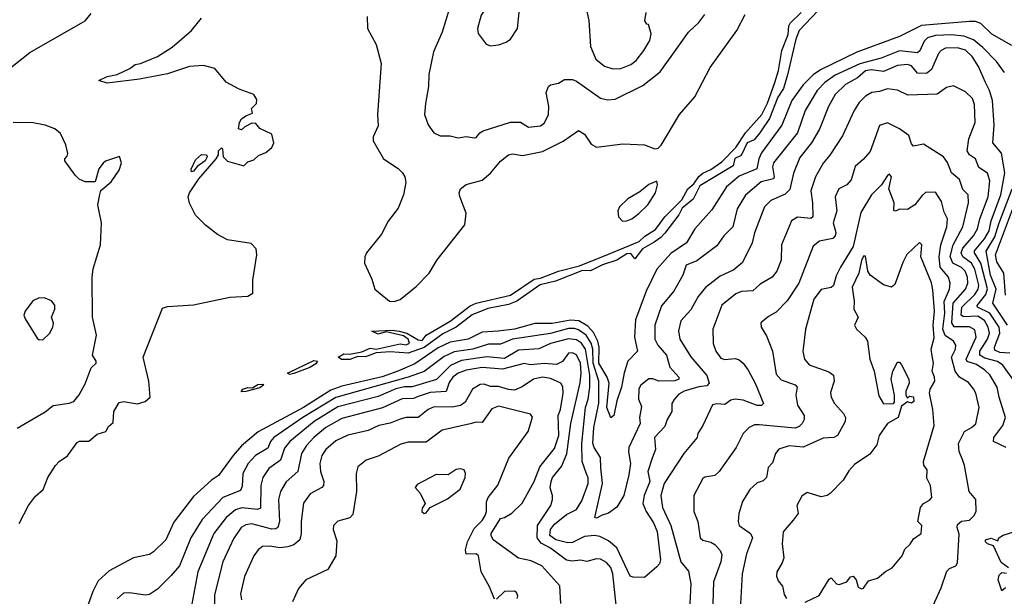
# Model space of a CAD drawing. Extents: x 1246230 to 1426786, y 660032 to 763141.
# Tile 505 of 566: x 1350208 to 1355118, y 730612 to 733489. Entities that reach past the tile are written whole.
import ezdxf

# ---------------------------------------------------------------- set-up
doc = ezdxf.new("R2010")
doc.units = 0

msp = doc.modelspace()

# ---------------------------------------------------------------- linework, layer by layer
at = {"layer": '0CON10XD'}
for points in [[(1352387.8, 733667.8), (1352315, 733426.2), (1352271.7, 733328.3), (1352248.5, 733215), (1352246.2, 733155), (1352230.9, 733070.9), (1352227.5, 733015), (1352244.5, 732965), (1352272.5, 732925), (1352305, 732909.2), (1352355, 732910), (1352395, 732898.6), (1352435, 732905.6), (1352475, 732898.8), (1352485, 732901.2), (1352502, 732925), (1352518.8, 732935), (1352655, 732978.1), (1352705, 732977.1), (1352745, 732952.5), (1352805, 732960), (1352825, 732973.8), (1352845.7, 733015), (1352847.1, 733055), (1352834.2, 733125), (1352844.2, 733155), (1352855, 733164), (1352895, 733172.2), (1352925, 733190.6), (1352965, 733190), (1352985, 733182.5), (1353105, 733097.5), (1353139.7, 733089.7), (1353177.2, 733092.8), (1353315, 733160), (1353401.5, 733228.5), (1353497.6, 733362.4), (1353543, 733427), (1353594.4, 733475), (1353624.4, 733515)], [(1352555, 733358.8), (1352595, 733363.8), (1352634.2, 733375.8), (1352655, 733392), (1352690, 733445), (1352700.7, 733540.7), (1352692.5, 733565), (1352677, 733577), (1352623.9, 733576.1), (1352555, 733555.8), (1352528.6, 733541.4), (1352508.6, 733511.4), (1352490.6, 733445), (1352495, 733420), (1352535, 733366.2), (1352555, 733358.8)], [(1353029.7, 733559.7), (1353046.9, 733485), (1353054.7, 733355), (1353081.2, 733291.2), (1353125, 733257.2), (1353165, 733243.2), (1353205, 733244.8), (1353255, 733265.3), (1353281.8, 733285), (1353321.2, 733335), (1353350.3, 733385), (1353357.4, 733417.4), (1353343.8, 733463.8), (1353335, 733466.7), (1353325, 733483.3), (1353331.2, 733525)], [(1350161.9, 733248.1), (1350258, 733325), (1350535, 733482.5), (1350565, 733520)], [(1353371.2, 732378.8), (1353314, 732346), (1353275, 732295.6), (1353255, 732321.8), (1353235, 732320.6), (1353185, 732289), (1353113.7, 732266.3), (1353055, 732236.7), (1353015, 732236.9), (1352879.5, 732185), (1352803.9, 732166.1), (1352687.9, 732085), (1352645, 732068.1), (1352542, 732048), (1352463.6, 732016.4), (1352385.3, 731955), (1352318.1, 731921.9), (1352225, 731854.3), (1352145, 731825.7), (1352055, 731831.2), (1351985, 731827.1), (1351932.8, 731807.2), (1351895, 731809.3), (1351855, 731794.3), (1351813.3, 731793.3), (1351796.9, 731805), (1351825, 731821.5), (1351855, 731820.3), (1351915, 731831.2), (1351955, 731849.8), (1351985, 731845.6), (1352105, 731871.9), (1352135, 731866.2), (1352151.8, 731875), (1352145.3, 731895.3), (1352122.2, 731912.3), (1352035, 731931.5), (1351995, 731920), (1351964.2, 731935.8), (1352065, 731939.3), (1352100, 731935), (1352137.8, 731925), (1352195, 731891.1), (1352215, 731888.9), (1352234.9, 731915.1), (1352354.4, 731985.6), (1352455, 732061.5), (1352485, 732075.1), (1352655.8, 732114.2), (1352773.1, 732195), (1352805, 732199.8), (1352894.4, 732235), (1352998.9, 732261.1), (1353145, 732318.5), (1353297.5, 732382.5), (1353325, 732409.4), (1353377.9, 732442.1), (1353424.4, 732505.6), (1353509.6, 732590.4), (1353540, 732645), (1353570.2, 732669.8), (1353595, 732705.7), (1353615, 732723.5), (1353655, 732740.8), (1353709.8, 732780.2), (1353779.5, 732850.5), (1353828, 732925), (1353908, 733015), (1353937.8, 733072.2), (1353973.8, 733175), (1353992.1, 733235), (1354008.7, 733335), (1354040.8, 733415), (1354042.8, 733457.2), (1354049.3, 733470.7), (1354105.1, 733524.9)], [(1351943.3, 733445), (1351985.6, 733365), (1352009.8, 733269.8), (1351992.7, 733015), (1351995, 732960), (1351970.8, 732905), (1351970, 732885), (1352022.9, 732795), (1352096.1, 732746.1), (1352117.1, 732725), (1352129.2, 732705), (1352134.1, 732675.9), (1352122.5, 732615), (1352095, 732548.8), (1352045, 732484), (1352011.7, 732418.3), (1351937.5, 732325), (1351928.8, 732305), (1351927.7, 732275), (1351964, 732195), (1351979.6, 732145), (1352052.5, 732085), (1352075, 732082.7), (1352105, 732093.4), (1352185, 732158.4), (1352249.2, 732225), (1352289.4, 732290.6), (1352427.5, 732465), (1352434.2, 732524.2), (1352402.5, 732607.5), (1352400, 732625), (1352406.7, 732645), (1352434.2, 732665.8), (1352515, 732688.6), (1352555, 732722.9), (1352606.4, 732783.6), (1352644.8, 732815.2), (1352665, 732818.8), (1352715, 732811.7), (1352815, 732831.2), (1352917.9, 732882.1), (1352995, 732936), (1353025, 732918.1), (1353057.1, 732867.1), (1353085, 732853), (1353215, 732869.1), (1353324, 732864), (1353374.4, 732844.4), (1353392.3, 732847.7), (1353406.8, 732863.2), (1353498.8, 733015), (1353575, 733103.8), (1353650.6, 733249.4), (1353784.7, 733435.3), (1353825.5, 733515)], [(1351940, 733505), (1351943.3, 733445)], [(1354188, 733532), (1354095, 733434.6), (1354077.9, 733392.1), (1354037.2, 733212.8), (1354016.1, 733145), (1353988, 733102), (1353946.8, 732995), (1353899, 732925), (1353869.9, 732890.1), (1353835.3, 732874.7), (1353805, 732810.4), (1353774.4, 732795.6), (1353765, 732760.5), (1353600.4, 732659.6), (1353566.1, 732593.9), (1353511, 732549), (1353494.3, 732515), (1353425, 732424.1), (1353405, 732401.9), (1353371.2, 732378.8)], [(1350205.7, 730975), (1350251.9, 731065), (1350287.4, 731112.6), (1350325.3, 731144.7), (1350349.1, 731205), (1350386.5, 731265), (1350405.4, 731285), (1350447.2, 731312.8), (1350495, 731380), (1350506.7, 731386.7), (1350553.2, 731386.8), (1350595, 731421.2), (1350636.9, 731435), (1350650.3, 731459.7), (1350675, 731480), (1350677.5, 731535), (1350705, 731578.9), (1350725, 731584.5), (1350795, 731573.1), (1350833.8, 731585), (1350858.8, 731605), (1350852.4, 731685), (1350824.1, 731805), (1350920.6, 732049.4), (1350945, 732058.4), (1351075, 732065.9), (1351255.3, 732104.7), (1351345, 732109.4), (1351370, 732125), (1351371.2, 732188.8), (1351390, 732315), (1351387.1, 732345), (1351363, 732373), (1351245, 732391.2), (1351195, 732416.7), (1351135, 732463.3), (1351085, 732513.3), (1351054.1, 732574.1), (1351048, 732605), (1351054.3, 732625), (1351102, 732695), (1351187.5, 732795), (1351200, 732815), (1351200, 732835), (1351215, 732850), (1351220, 732845), (1351222.5, 732805), (1351245, 732782.5), (1351325, 732760), (1351345, 732780), (1351375, 732790), (1351399.3, 732810.7), (1351435, 732826), (1351465, 732851.9), (1351475.3, 732875), (1351465, 732917.5), (1351405.9, 732945.9), (1351385, 732970), (1351365, 732972.5), (1351330, 732955), (1351315, 732940), (1351300, 732945), (1351304.2, 732975), (1351315, 732993.8), (1351335, 733008.8), (1351368.3, 733021.7), (1351364, 733045), (1351389.5, 733070.5), (1351391.1, 733091.1), (1351375, 733115.4), (1351301.8, 733141.8), (1351237.5, 733177.5), (1351181.2, 733245), (1351125, 733260), (1351055, 733255.5), (1350945, 733218.9), (1350805, 733191.6), (1350645, 733171.9), (1350602.5, 733185), (1350645, 733204.7), (1350695, 733214.5), (1350756.7, 733245), (1350784.1, 733265.9), (1350810.5, 733269.5), (1350895, 733305.6), (1350968.1, 733351.9), (1351064.3, 733435), (1351114.6, 733495.4)], [(1355155, 733359.8), (1355056, 733416), (1355000.1, 733470.1), (1354975, 733479.4), (1354945, 733479.8), (1354705, 733459.8), (1354594.5, 733405.5), (1354382.7, 733327.3), (1354202, 733238), (1354165, 733213.4), (1354115, 733163.2), (1354059.1, 733085), (1354008.1, 732961.9), (1353907.1, 732825), (1353894.5, 732795), (1353884.6, 732745), (1353795, 732708.2), (1353732.5, 732655), (1353659.6, 732540.4), (1353574.4, 732445), (1353533.5, 732375), (1353455, 732321.8), (1353385.2, 732244.8), (1353332.4, 732135), (1353279.1, 731990.9), (1353273.3, 731905), (1353288.6, 731835), (1353241.1, 731785), (1353222.5, 731727.5), (1353208.6, 731655), (1353185, 731588), (1353170.4, 731515), (1353155, 731502.3), (1353135.2, 731555), (1353147.8, 731675), (1353137, 731705), (1353096.3, 731775), (1353097.1, 731855), (1353090.5, 731885), (1353068.8, 731928.8), (1353040.4, 731960.4), (1352996.3, 731986.3), (1352955, 731990.5), (1352863.3, 731973.3), (1352777.5, 731972.5), (1352675.5, 731944.5), (1352594.3, 731934.3), (1352515, 731930.5), (1352445, 731895.6), (1352355, 731880.1), (1352295, 731852.6), (1352178.7, 731771.3), (1352093.3, 731735), (1352015, 731707.9), (1351815, 731660.6), (1351759, 731641), (1351623.9, 731555), (1351396.6, 731433.4), (1351315, 731363.1), (1351272.1, 731315), (1351200, 731215), (1351165, 731191.8), (1351075, 731110.9), (1350977.1, 730982.9), (1350937.3, 730895), (1350875.5, 730835), (1350855, 730821.6), (1350775, 730804.6), (1350655, 730739.3), (1350600.1, 730689.9), (1350572.9, 730637.1), (1350514.8, 730475)], [(1355119.2, 733225), (1355079.7, 733279.7), (1355010.7, 733350.7), (1354965, 733387.4), (1354916.6, 733406.6), (1354853.9, 733413.9), (1354775, 733409.4), (1354735, 733397.5), (1354718.9, 733381.1), (1354696.9, 733333.1), (1354685, 733323.8), (1354595, 733334), (1354503.3, 733296.7), (1354398.1, 733268.1), (1354275, 733211.2), (1354223.7, 733175), (1354185.1, 733134.9), (1354124.4, 733035.6), (1354086, 732925), (1353966.2, 732775), (1353962.1, 732755), (1353970.8, 732705), (1353967.3, 732695), (1353905, 732679.3), (1353826.9, 732613.1), (1353785.3, 732545), (1353764.3, 732455.7), (1353720.1, 732409.9), (1353685, 732360.6), (1353584.5, 732285), (1353531.2, 732265), (1353515.3, 732215), (1353470, 732135), (1353409.1, 732060.9), (1353375.8, 731964.2), (1353376, 731895), (1353390.9, 731865), (1353433.1, 731815), (1353450.7, 731755), (1353495.5, 731705.5), (1353495.3, 731695), (1353475, 731686.9), (1353395, 731685.9), (1353365, 731697.6), (1353345, 731697.5), (1353305, 731665.5), (1353295, 731648), (1353293.6, 731596.4), (1353308.8, 731558.8), (1353298.9, 731505), (1353302.5, 731475), (1353246, 731354), (1353243.4, 731333.4), (1353253.2, 731275), (1353245, 731218), (1353220.6, 731115), (1353185, 731057.3), (1353145, 731027.1), (1353112.1, 731017.9), (1353085, 731002), (1353076.4, 731006.4), (1353113.8, 731175), (1353105.9, 731254.1), (1353104.1, 731305), (1353073, 731355), (1353066.9, 731376.9), (1353070.8, 731455), (1353095.6, 731575.6), (1353095.3, 731685), (1353068.5, 731775), (1353065.7, 731845), (1353058.1, 731875), (1353032.4, 731915), (1352995, 731941.9), (1352975, 731948.8), (1352945, 731948.9), (1352855, 731923.1), (1352665.6, 731894.4), (1352605, 731869.6), (1352545, 731870), (1352467.8, 731845), (1352375, 731832), (1352325, 731809.1), (1352225.7, 731734.3), (1352144.9, 731705.1), (1351785, 731603.4), (1351620.6, 731505), (1351475.8, 731405), (1351459.6, 731385), (1351445, 731351.3), (1351384.7, 731315), (1351346.8, 731275), (1351321.1, 731225), (1351317.3, 731162.7), (1351309.6, 731140.4), (1351220.8, 731105), (1351118.8, 730995), (1351061.9, 730905), (1351004.6, 730765), (1350964.3, 730715.7), (1350895, 730648.8), (1350855, 730621.1), (1350835, 730617.5), (1350755, 730630.5), (1350725, 730627.8), (1350695, 730599.4)], [(1355145.8, 731825.8), (1355095, 731827.8), (1355069.8, 731839.8), (1355068.3, 731855), (1355095.5, 731924.5), (1355092.5, 731955), (1355045.7, 732025), (1354984.7, 732054.7), (1354982.5, 732062.5), (1355025, 732118.5), (1355034.2, 732145.8), (1355001.2, 732275), (1354969.1, 732325), (1354969.8, 732335), (1355019.6, 732395), (1355042.3, 732435), (1355052, 732485), (1355100.2, 732615), (1355120.5, 732725), (1355103.6, 732823.6), (1355061.4, 732875), (1355067.2, 732962.8), (1355058.4, 733085), (1355044.7, 733135), (1355024.5, 733175.5), (1354989.6, 733255), (1354957.1, 733305), (1354925, 733336.6), (1354885, 733348.8), (1354825, 733346), (1354802.3, 733335), (1354790.2, 733319.8), (1354755, 733240), (1354729.2, 733220.8), (1354685, 733222.2), (1354655, 733258.6), (1354635, 733265.5), (1354585, 733259.6), (1354515, 733229.6), (1354455, 733239.1), (1354425, 733232.9), (1354385, 733198.9), (1354325.3, 733165), (1354274.7, 733115), (1354241.8, 733055), (1354197.1, 732942.9), (1354157.1, 732875), (1354098.8, 732801.2), (1354067.4, 732722.6), (1354048.4, 732641.6), (1354025, 732618), (1353953.6, 732586.4), (1353922.5, 732555), (1353872.5, 732425), (1353860.6, 732375), (1353812.9, 732277.1), (1353768.7, 732241.3), (1353700.4, 732209.6), (1353627.9, 732152.1), (1353591.4, 732108.6), (1353555, 732041.9), (1353505, 731986), (1353493.4, 731936.6), (1353500, 731895), (1353555, 731807.3), (1353634, 731714), (1353646, 731675), (1353635, 731663.1), (1353595, 731657.4), (1353521.9, 731635), (1353495, 731620), (1353471.2, 731595), (1353460.5, 731575), (1353459.7, 731535), (1353436.1, 731495), (1353425, 731459.2), (1353373.3, 731405), (1353378.4, 731345), (1353361.3, 731301.3), (1353339.7, 731235), (1353350, 731185), (1353321.3, 731115), (1353314.8, 731075), (1353332, 731035), (1353369.2, 730979.2), (1353386.1, 730935), (1353404.3, 730795), (1353398.4, 730775), (1353385, 730758.8), (1353322.9, 730707.1), (1353267.3, 730707.3), (1353253, 730713), (1353185.9, 730855), (1353145, 730888.5), (1353101.2, 730911.2), (1353075, 730916.3), (1353025, 730910.2), (1352965, 730881.7), (1352941.3, 730878.7), (1352881.6, 730895), (1352851.8, 730915), (1352854.8, 730945), (1352875, 730972.4), (1352935, 731020.2), (1352983.8, 731046.2), (1353011.7, 731088.3), (1353043.3, 731175), (1353043.4, 731203.4), (1353033.9, 731223.9)], [(1354971.4, 732118.6), (1354988.1, 732145), (1354990.5, 732165), (1354971, 732245), (1354954, 732274), (1354910.4, 732305), (1354902.1, 732325), (1354910.7, 732349.3), (1354965, 732410.7), (1354983.4, 732445), (1354995.5, 732495), (1355038.1, 732605), (1355045.7, 732685), (1355033.4, 732723.4), (1354990.7, 732750.7), (1354973.8, 732793.8), (1354943.8, 732813.8), (1354932.5, 732835), (1354941.7, 732895), (1354971.8, 732975), (1354969.2, 733065), (1354959.5, 733095), (1354925, 733128.4), (1354865, 733158.2), (1354829.3, 733150.7), (1354783.6, 733116.4), (1354637.2, 733112.8), (1354585, 733137.4), (1354535, 733144.3), (1354495, 733129.8), (1354457.1, 733125), (1354425, 733107.4), (1354394, 733075), (1354368.4, 733035), (1354310.7, 732909.3), (1354247.8, 732812.2), (1354215, 732773.2), (1354175.8, 732705), (1354152.8, 732635), (1354162, 732575), (1354163.8, 732505), (1354153.4, 732496.6), (1354085.8, 732504.3), (1354057.3, 732485), (1354006.7, 732365), (1354005, 732288.8), (1353983.3, 732235), (1353959.5, 732205), (1353900.4, 732169.6), (1353864.1, 732135.9), (1353807.4, 732132.6), (1353779.2, 732120.9), (1353709.6, 732065), (1353663.8, 731945), (1353666.8, 731873.2), (1353679.2, 731835), (1353705, 731800), (1353725, 731794.2), (1353775, 731798.5), (1353795, 731792.1), (1353815, 731775.6), (1353840.9, 731740.9), (1353875.5, 731675.5), (1353917.1, 731575), (1353906.7, 731565), (1353885.2, 731564.8), (1353815, 731590.2), (1353775, 731596.3), (1353755, 731591.1), (1353725, 731568.8), (1353685, 731573.2), (1353663.2, 731566.8), (1353615.3, 731464.7), (1353590, 731425), (1353585.6, 731405), (1353520, 731325), (1353422.5, 731175), (1353405.8, 731115), (1353413.2, 731055), (1353454.4, 730965), (1353504.4, 730785), (1353542.5, 730737.5), (1353554.7, 730674.7), (1353550.5, 730575)], [(1350195, 731452), (1350335, 731533.3), (1350375.8, 731564.2), (1350454.4, 731575.6), (1350478.8, 731585), (1350505, 731617.5), (1350535, 731672.5), (1350565, 731752.5), (1350590, 731775), (1350590, 731785), (1350572, 731815), (1350591.2, 731915), (1350571.5, 732005), (1350570, 732205), (1350575, 732246.7), (1350611.4, 732365), (1350616, 732475), (1350597.5, 732565), (1350607.5, 732617.5), (1350613.6, 732636.4), (1350665, 732680), (1350705, 732737.5), (1350716.2, 732775), (1350706.2, 732806.2), (1350636.4, 732783.6), (1350625, 732772.5), (1350603.3, 732745), (1350585, 732680), (1350535, 732680), (1350505, 732693.3), (1350485, 732713.3), (1350433.3, 732785), (1350432.5, 732795), (1350445, 732807.5), (1350448.1, 732821.9), (1350438.9, 732865), (1350411.7, 732921.7), (1350384, 732945), (1350335, 732963.1), (1350275, 732974.4), (1350175, 732975.7)], [(1355127.5, 731355), (1355063.2, 731385), (1355065.3, 731405), (1355109.8, 731465), (1355123.8, 731505), (1355092.2, 731605), (1355082.9, 731655), (1355045, 731717.3), (1355020.9, 731740.9), (1354978.9, 731768.9), (1354933.4, 731783.4), (1354927.8, 731795), (1354977.8, 731905), (1354970.9, 731940.9), (1354945, 731957), (1354867.3, 731957.3), (1354856.4, 731976.4), (1354862.3, 732075), (1354924.8, 732145), (1354936.6, 732175), (1354934.5, 732205), (1354922.3, 732235), (1354905, 732252.7), (1354861.7, 732275), (1354848.1, 732308.1), (1354862.3, 732365), (1354911.7, 732455), (1354939, 732575), (1354937.7, 732615), (1354911.8, 732641.8), (1354895, 732690.9), (1354854.2, 732724.3), (1354835, 732775.8), (1354815, 732804.4), (1354715, 732868.2), (1354665, 732858.6), (1354655, 732870), (1354641.7, 732911.7), (1354595, 732944.3), (1354535, 732974), (1354495, 732961.2), (1354448.2, 732831.8), (1354415, 732792.1), (1354373.8, 732756.2), (1354355, 732690.3), (1354332.8, 732665), (1354293.5, 732645), (1354274.2, 732605), (1354283.5, 732535), (1354264.8, 732475), (1354277.5, 732427.5), (1354275, 732410), (1354262.4, 732397.6), (1354196.8, 732383.2), (1354165, 732358.6), (1354093.8, 732175), (1354035, 732087.1), (1353980.2, 732029.8), (1353941.3, 732008.7), (1353903.8, 731976.2), (1353906.2, 731955), (1353931.7, 731911.7), (1353961.2, 731835), (1353980.7, 731720.7), (1354005, 731692.8), (1354075, 731666.8), (1354084.5, 731655), (1354077.8, 731615), (1354086.6, 731566.6), (1354120.5, 731515), (1354119.2, 731495), (1354109.6, 731475), (1354095, 731460), (1354075, 731451.2), (1353895, 731468.2), (1353872.9, 731467.1), (1353845.3, 731454.7), (1353815.4, 731424.6), (1353780.9, 731355), (1353695.5, 731235), (1353674.6, 731215.4), (1353625, 731206.9), (1353615, 731200), (1353570, 731115), (1353569.6, 731035), (1353590.4, 730985), (1353602.1, 730905), (1353615, 730892.7), (1353655, 730882.7), (1353675, 730870.8), (1353700.6, 730840.6), (1353709, 730819), (1353704.8, 730785.2), (1353667.3, 730685), (1353664.7, 730575)], [(1351065, 732730), (1351063.8, 732743.8), (1351085, 732790), (1351115, 732816.7), (1351140, 732815), (1351142.5, 732805), (1351132.5, 732785), (1351093.8, 732756.2), (1351075, 732733.3), (1351065, 732730)], [(1354739.4, 730515), (1354802.5, 730655), (1354831.7, 730738.3), (1354845, 730751.4), (1354875.3, 730764.7), (1354885, 730780), (1354892.5, 730922.5), (1354882.1, 730955), (1354885, 730970.8), (1354905, 730987.8), (1354945, 730993.1), (1354967.1, 731015), (1354976.7, 731036.7), (1354975.8, 731095), (1354942, 731135), (1354919.5, 731265), (1354910.2, 731290.2), (1354892.8, 731335), (1354889.2, 731375), (1354918.8, 731435), (1354955, 731454), (1354976.4, 731473.6), (1354993.3, 731555), (1354976.4, 731625), (1354965, 731647.8), (1354939.4, 731679.4), (1354895, 731705.2), (1354872.3, 731735), (1354854.5, 731805), (1354873.7, 731845), (1354876.5, 731865), (1354864.6, 731885), (1354823.6, 731913.6), (1354810.9, 731945), (1354821.9, 732025), (1354817.7, 732082.3), (1354845.2, 732145), (1354848.6, 732175), (1354839.7, 732205), (1354798, 732255), (1354793.1, 732305), (1354801.1, 732365), (1354831.6, 732455), (1354834.7, 732495), (1354818.4, 732528.4), (1354805, 732582.5), (1354775, 732628.6), (1354725, 732625.9), (1354707.6, 732612.4), (1354672.5, 732565), (1354635, 732542.5), (1354595.7, 732544.3), (1354575, 732534.2), (1354567, 732537), (1354569.2, 732575), (1354542.5, 732645), (1354555.3, 732705.3), (1354545, 732718.1), (1354535, 732712.2), (1354504.7, 732665.3), (1354455.8, 732615), (1354403.1, 732526.9), (1354365, 732357.7), (1354301.2, 732255), (1354279.4, 732210.6), (1354266.8, 732163.2), (1354255, 732153.2), (1354205, 732142.4), (1354168.1, 732095), (1354127.3, 731945), (1354113.2, 731833.2), (1354121.4, 731795), (1354145, 731766.9), (1354242.4, 731732.4), (1354265.6, 731715), (1354269.1, 731685), (1354250.9, 731629.1), (1354254.5, 731605), (1354270.5, 731575), (1354316.7, 731525), (1354325.6, 731505), (1354324.4, 731485), (1354285.6, 731415), (1354267.5, 731405), (1354215, 731400.5), (1354114.1, 731355.9), (1354045, 731363.6), (1353993.6, 731346.4), (1353976.7, 731325), (1353961.5, 731278.5), (1353940, 731255), (1353931.9, 731205), (1353915, 731189.2), (1353885, 731178.6), (1353848.9, 731145), (1353811.9, 731085), (1353793.5, 731025), (1353790.5, 730985), (1353795.4, 730965.4), (1353851.8, 730925), (1353861.6, 730905), (1353831.8, 730825), (1353810.4, 730725), (1353800.8, 730545)], [(1353214.5, 732484.5), (1353235, 732484.6), (1353260, 732495), (1353295, 732521.3), (1353340, 732565), (1353378.9, 732625), (1353388.5, 732665), (1353385, 732683.3), (1353345, 732666.7), (1353299.7, 732630.3), (1353240.8, 732595), (1353199.7, 732555), (1353190, 732535), (1353193.5, 732505), (1353214.5, 732484.5)], [(1355134.1, 731965), (1355059.8, 732075), (1355076.8, 732145), (1355048.3, 732215), (1355026.7, 732333.3), (1355071.4, 732405), (1355090.7, 732470.7), (1355156.4, 732645)], [(1355124.1, 732114.1), (1355116, 732225), (1355081.3, 732281.3), (1355074.4, 732315), (1355189.1, 732620.9)], [(1354125, 730582.9), (1354195, 730616.9), (1354245, 730697.5), (1354255, 730704), (1354281.2, 730675), (1354295, 730670.8), (1354332.5, 730685), (1354350.7, 730709.3), (1354365, 730712.9), (1354378.5, 730695), (1354388.8, 730658.8), (1354405, 730649.6), (1354415, 730653.1), (1354440.9, 730689.1), (1354485, 730702.5), (1354525, 730735.8), (1354559.2, 730755), (1354608.1, 730815), (1354622, 730848), (1354647.7, 730872.3), (1354665, 730900), (1354702.5, 730925), (1354706.7, 730965), (1354686, 730986), (1354700, 731055), (1354714.5, 731075.5), (1354745, 731092.5), (1354756.1, 731106.1), (1354750, 731165), (1354732.3, 731202.3), (1354732.7, 731242.7), (1354717.1, 731267.1), (1354714.3, 731285), (1354767.7, 731465), (1354761.6, 731545), (1354745.6, 731625), (1354748.1, 731645), (1354771.2, 731685), (1354770.4, 731705), (1354758.5, 731735), (1354765.2, 731775), (1354757.6, 731812.4), (1354753.8, 731845), (1354768, 731902), (1354763, 731965), (1354769.3, 732035), (1354761.6, 732141.6), (1354755, 732176.2), (1354701.5, 732305), (1354706.2, 732365), (1354695, 732377.8), (1354632.6, 732317.4), (1354611.7, 732278.3), (1354571.7, 732168.3), (1354555.8, 732154.2), (1354515, 732165.7), (1354448.2, 732215), (1354437.7, 732235), (1354425, 732309.2), (1354415, 732309.4), (1354405, 732288), (1354392.8, 732225), (1354358.4, 732155), (1354369.3, 732085), (1354367.5, 732045), (1354388.6, 732005), (1354370.8, 731965), (1354380, 731945), (1354424.2, 731905), (1354435.5, 731885.5), (1354447.1, 731795), (1354469.3, 731735), (1354492.7, 731612.7), (1354515, 731572.5), (1354565, 731573.8), (1354569.7, 731580.3), (1354570, 731615), (1354553.1, 731695), (1354562.5, 731735), (1354585, 731780), (1354595, 731780), (1354605, 731766.7), (1354641.2, 731695), (1354643.8, 731675), (1354626.7, 731635), (1354627.5, 731615), (1354635, 731600), (1354645, 731610), (1354665, 731606.7), (1354666.7, 731585), (1354655, 731576.7), (1354635, 731582.5), (1354605, 731561.2), (1354588, 731505), (1354535, 731474.3), (1354494.2, 731415), (1354482, 731368), (1354447.9, 731322.1), (1354370.1, 731269.9), (1354342.2, 731237.8), (1354315, 731191.3), (1354248.9, 731125), (1354234.3, 731115), (1354205, 731108.6), (1354135, 731130), (1354107.8, 731112.2), (1354082.9, 731065), (1354090, 731025), (1354065, 730992), (1354015.5, 730934.5), (1354010, 730875), (1354018.6, 730805), (1354010.7, 730779.3), (1353984.2, 730735), (1353982.3, 730712.3), (1353990.3, 730690.3), (1354012.5, 730662.5), (1354020.8, 730620.8), (1354031.3, 730601.3)], [(1350305, 731891.2), (1350325, 731893.3), (1350357.3, 731922.7), (1350373.3, 731955), (1350376.7, 731975), (1350367.5, 732005), (1350383.8, 732045), (1350383.9, 732063.9), (1350366.8, 732086.8), (1350335, 732099.2), (1350305, 732102), (1350273.2, 732086.8), (1350236.2, 732035), (1350229.2, 732015), (1350235, 731996.7), (1350295, 731900), (1350305, 731891.2)], [(1355182.2, 731665), (1355110, 731765), (1355083.3, 731783.3), (1355020.9, 731800.9), (1354996, 731815), (1354995, 731835.3), (1355033.7, 731895), (1355044.3, 731925), (1355037.2, 731955), (1355018.5, 731988.5), (1354985, 732010.5), (1354915, 732005.9), (1354903.4, 732015), (1354905.5, 732055), (1354971.4, 732118.6)], [(1353033.9, 731223.9), (1353012.8, 731285), (1353011.3, 731375), (1353029.6, 731555), (1353043.4, 731596.6), (1353051.5, 731655), (1353050.5, 731715), (1353029.2, 731845), (1353009.8, 731875), (1352985, 731891.6), (1352945, 731897.3), (1352855, 731873.4), (1352797, 731847), (1352695, 731840.3), (1352625, 731798.3), (1352537.6, 731807.6), (1352411.1, 731788.9), (1352356.9, 731763.1), (1352285.9, 731694.1), (1352165, 731657.6), (1352126.7, 731656.7), (1352083.2, 731646.8), (1351995, 731609.7), (1351795, 731557.2), (1351676.5, 731485), (1351555.8, 731385), (1351528.7, 731351.3), (1351508.5, 731291.5), (1351450.5, 731249.5), (1351421.4, 731205), (1351411, 731165), (1351408.3, 731051.7), (1351394.2, 731045.8), (1351316, 731054), (1351285, 731044.3), (1351237.4, 731005), (1351176.9, 730925), (1351096.3, 730735), (1351067.3, 730575)], [(1353184.2, 730554.2), (1353166, 730725), (1353155, 730756.2), (1353135, 730781.6), (1353105, 730798.2), (1353085, 730798.9), (1353036.1, 730786.1), (1353005, 730793.2), (1352962.7, 730787.3), (1352935, 730792.7), (1352855, 730851.9), (1352808.2, 730878.2), (1352788.1, 730905), (1352790, 730965), (1352857.1, 731065), (1352865.6, 731095), (1352864.5, 731115), (1352853.9, 731153.9), (1352857.7, 731185), (1352865.4, 731205), (1352909.9, 731260.1), (1352937.2, 731322.8), (1352956.9, 731475), (1353003, 731677), (1353008.5, 731725), (1353005.1, 731775), (1352985, 731817.1), (1352965, 731827.4), (1352944.5, 731825.5), (1352915, 731783.4), (1352885, 731768.1), (1352825, 731774), (1352755, 731767.5), (1352723.5, 731773.5), (1352615, 731746), (1352515, 731754), (1352435, 731741.2), (1352395, 731725.7), (1352367.6, 731705), (1352350.5, 731679.5), (1352335, 731634.3), (1352255, 731628.6), (1352195, 731608.7), (1352171.3, 731598.7), (1352115, 731598.3), (1352016.6, 731553.4), (1351815, 731500.2), (1351735, 731454.8), (1351674.2, 731405), (1351637.8, 731365), (1351612.8, 731325), (1351595.2, 731234.8), (1351536.8, 731183.2), (1351508.8, 731135), (1351497.9, 731095), (1351504.2, 730985), (1351495, 730956.5), (1351485, 730948.6), (1351465, 730947.6), (1351365, 730973.4), (1351335, 730968.9), (1351312.3, 730955), (1351275, 730900), (1351221.3, 730785), (1351179.8, 730620.2), (1351179.4, 730575)], [(1351555, 731719.4), (1351544, 731725), (1351675, 731788.4), (1351693.1, 731785), (1351685, 731771.9), (1351655, 731753.8), (1351575, 731723.4), (1351555, 731719.4)], [(1352906.9, 730576.9), (1352900.7, 730665), (1352811.5, 730765), (1352759.4, 730789.4), (1352695, 730802.2), (1352569.7, 730895), (1352558.4, 730915), (1352559.3, 730925), (1352605, 731001.1), (1352625.4, 731005.4), (1352662.9, 731027.1), (1352713.6, 731076.4), (1352773.5, 731185), (1352801, 731259), (1352875, 731350), (1352896, 731415), (1352893.8, 731515), (1352905.5, 731544.5), (1352917.8, 731625), (1352917.1, 731657.1), (1352905.7, 731675), (1352855, 731698.2), (1352815, 731706), (1352770.6, 731695), (1352713.1, 731656.9), (1352675, 731640.2), (1352645, 731643.4), (1352595, 731659.8), (1352555, 731658.7), (1352525, 731670.5), (1352505, 731669.6), (1352466.7, 731645), (1352429.6, 731580.4), (1352405.8, 731564.2), (1352365, 731555.6), (1352275, 731557.6), (1352245, 731544.7), (1352195, 731504.7), (1352135, 731504.1), (1352105.5, 731495.5), (1352055, 731475.7), (1351999.2, 731465), (1351945, 731439.7), (1351845, 731416.6), (1351785, 731387.3), (1351734, 731345), (1351715, 731314.2), (1351704.1, 731275), (1351707.5, 731235), (1351724.6, 731185), (1351723.6, 731165), (1351715, 731154.6), (1351656.3, 731123.7), (1351623.7, 731076.3), (1351612.4, 730985), (1351612.5, 730925), (1351605.3, 730895), (1351575, 730869.2), (1351545, 730858.5), (1351505, 730854.3), (1351455, 730863.3), (1351419.5, 730860.5), (1351396.9, 730845), (1351375, 730814), (1351328.7, 730711.3), (1351309.6, 730625), (1351314.6, 730595)], [(1351313, 731633), (1351321.1, 731645), (1351345, 731653.5), (1351368.3, 731651.7), (1351395, 731668.9), (1351421.2, 731671.2), (1351423.1, 731665), (1351405, 731651.6), (1351335, 731633.5), (1351313, 731633)], [(1352575, 730597.5), (1352550.5, 730660.5), (1352508.9, 730735), (1352496.4, 730815), (1352483.8, 730823.8), (1352435, 730823.5), (1352430.5, 730845), (1352440.6, 730885), (1352475, 730951.1), (1352515, 730990.8), (1352529.2, 731015), (1352535.7, 731035.7), (1352536.5, 731083.5), (1352544.4, 731105), (1352593, 731167), (1352647.9, 731302.1), (1352743.2, 731435), (1352765.5, 731505.5), (1352755, 731520.8), (1352595, 731561.3), (1352562.9, 731547.1), (1352515, 731479.5), (1352485, 731480.4), (1352455, 731472.8), (1352315, 731440.4), (1352235, 731380.8), (1352145, 731381.1), (1352109.1, 731370.9), (1351995, 731311.2), (1351935, 731291.5), (1351895, 731257.5), (1351885.6, 731225), (1351887.3, 731135), (1351869.5, 731020.5), (1351855, 731003.8), (1351795, 730988.1), (1351772.2, 730965), (1351770.8, 730945), (1351789.1, 730889.1), (1351785, 730813.8), (1351745, 730745.7), (1351634.8, 730695.2), (1351598.7, 730651.3), (1351568.5, 730585)], [(1352225, 731026.2), (1352235, 731028.8), (1352254.2, 731055.8), (1352341.7, 731098.2), (1352405, 731146.7), (1352429.7, 731205), (1352431.1, 731225), (1352423.7, 731243.7), (1352405, 731249.1), (1352384.5, 731245.5), (1352345, 731218.6), (1352285, 731219.6), (1352190.3, 731169.7), (1352180, 731155), (1352205, 731126.7), (1352230, 731075), (1352215, 731052.5), (1352214, 731035), (1352225, 731026.2)], [(1355139.2, 730755), (1355101.8, 730781.8), (1355064.1, 730864.1), (1355034, 730875), (1355024.4, 730885), (1355024.4, 730895), (1355052.7, 730902.7), (1355085, 730890), (1355090.8, 730905), (1355111.9, 730918.1), (1355165, 730933.9)], [(1355123.8, 730655), (1355105, 730640), (1355087.3, 730695), (1355091.5, 730718.5), (1355105, 730731.4), (1355128, 730728)], [(1352688.7, 730601.3), (1352692.9, 730615), (1352685, 730632), (1352675, 730638.9), (1352625, 730637.1), (1352585, 730597.5)]]:
    msp.add_lwpolyline(points, dxfattribs=at)

doc.saveas('drawing.dxf')
